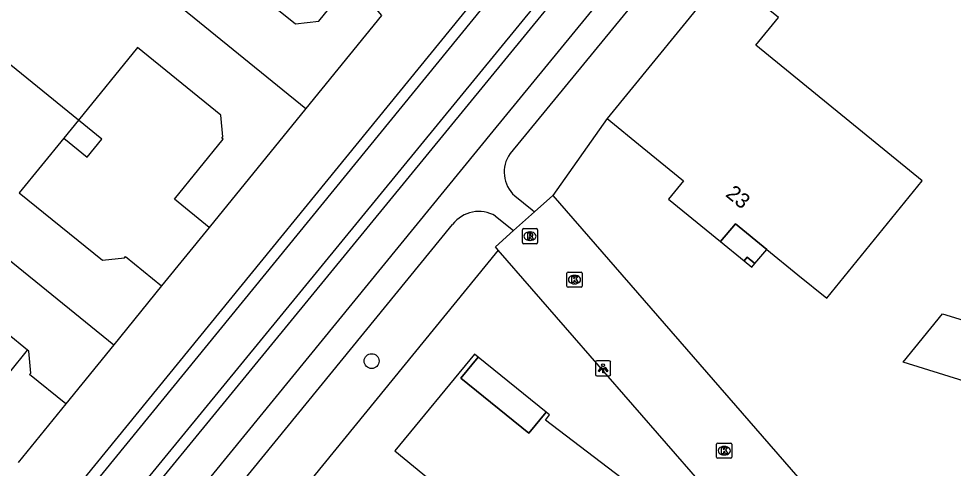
# Model space of a CAD drawing. Extents: x 157321 to 158827, y 386650 to 388532.
# Drawn here: x 157823.7 to 157885.2, y 387337.5 to 387367.2 of the extents above; entities that cross this region are included whole.
import ezdxf

# ---------------------------------------------------------------- set-up
doc = ezdxf.new("R2010")
doc.units = 0
for name, color, linetype in [('IMGEO_Boom', 7, 'Continuous'), ('IMGEO_Groenvoorziening', 7, 'Continuous'), ('IMGEO_Kolk', 7, 'Continuous'), ('IMGEO_Lichtpunt', 7, 'Continuous'), ('IMGEO_Pand', 7, 'Continuous'), ('IMGEO_Pand_nummerreeks', 7, 'Continuous'), ('IMGEO_Pand_overbouw', 7, 'Continuous'), ('IMGEO_Rijbaan_lokaal_open', 7, 'Continuous'), ('IMGEO_Rioolput', 7, 'Continuous'), ('IMGEO_Voetpad_halfverhard', 7, 'Continuous'), ('IMGEO_Waterloop', 7, 'Continuous')]:
    doc.layers.add(name, color=color, linetype=linetype)

msp = doc.modelspace()

# ---------------------------------------------------------------- linework, layer by layer
at = {"layer": 'IMGEO_Boom'}
msp.add_circle((157846.921, 387344.61), 0.489, dxfattribs=at)
at = {"layer": 'IMGEO_Groenvoorziening'}
for points in [[(157796.24, 387298.432), (157798.944, 387300.717), (157806.914, 387310.298), (157819.12, 387325.881), (157828.004, 387336.888), (157908.816, 387436.002)], [(157912.806, 387431.732), (157897.513, 387415.546), (157802.346, 387299.362), (157799.92, 387296.93), (157798.446, 387295.811), (157795.385, 387293.489), (157794.925, 387294.062)], [(157862.426, 387360.591), (157858.862, 387355.514)], [(157836.221, 387353.416), (157833.095, 387349.569)], [(157855.265, 387351.924), (157855.063, 387351.682), (157840.492, 387333.809), (157827.634, 387318.06), (157815.296, 387302.907), (157804.158, 387289.284)]]:
    msp.add_lwpolyline(points, dxfattribs=at)
at = {"layer": 'IMGEO_Kolk'}
for p, q in [((157859.785, 387349.553), (157859.785, 387350.405)), ((157859.86, 387350.479), (157860.712, 387350.479)), ((157860.273, 387350.259), (157860.298, 387350.259)), ((157860.786, 387350.405), (157860.786, 387349.553)), ((157860.296, 387349.699), (157860.271, 387349.699)), ((157860.712, 387349.479), (157859.86, 387349.479)), ((157869.72, 387339.207), (157870.572, 387339.207)), ((157869.645, 387338.281), (157869.645, 387339.133)), ((157870.133, 387338.987), (157870.158, 387338.987)), ((157870.646, 387339.133), (157870.646, 387338.281)), ((157870.572, 387338.207), (157869.72, 387338.207)), ((157870.156, 387338.427), (157870.131, 387338.427))]:
    msp.add_line(p, q, dxfattribs=at)
for points in [[(157859.785, 387349.553), (157859.785, 387350.405)], [(157859.86, 387350.479), (157860.712, 387350.479)], [(157860.786, 387350.405), (157860.786, 387349.553)], [(157860.106, 387350.179), (157860.229, 387350.179), (157860.229, 387350.028), (157860.359, 387350.179), (157860.523, 387350.179), (157860.377, 387350.028), (157860.53, 387349.779), (157860.378, 387349.779), (157860.293, 387349.943), (157860.229, 387349.876), (157860.229, 387349.779), (157860.106, 387349.779), (157860.106, 387350.179)], [(157860.712, 387349.479), (157859.86, 387349.479)], [(157869.72, 387339.207), (157870.572, 387339.207)], [(157869.645, 387338.281), (157869.645, 387339.133)], [(157869.966, 387338.907), (157870.089, 387338.907), (157870.089, 387338.756), (157870.219, 387338.907), (157870.383, 387338.907), (157870.237, 387338.756), (157870.39, 387338.507), (157870.238, 387338.507), (157870.153, 387338.671), (157870.089, 387338.604), (157870.089, 387338.507), (157869.966, 387338.507), (157869.966, 387338.907)], [(157870.646, 387339.133), (157870.646, 387338.281)], [(157870.572, 387338.207), (157869.72, 387338.207)]]:
    msp.add_lwpolyline(points, dxfattribs=at)
for centre, start, end in [((157859.862, 387350.403), 91.55205, 178.44795), ((157859.862, 387350.403), 91.55205, 178.44795), ((157860.71, 387350.403), 1.55205, 88.44795), ((157860.71, 387350.403), 1.55205, 88.44795), ((157859.862, 387349.555), 181.55205, 268.44795), ((157859.862, 387349.555), 181.55205, 268.44795), ((157860.71, 387349.555), 271.55205, 358.44795), ((157860.71, 387349.555), 271.55205, 358.44795), ((157869.722, 387339.131), 91.55205, 178.44795), ((157869.722, 387339.131), 91.55205, 178.44795), ((157870.57, 387339.131), 1.55205, 88.44795), ((157870.57, 387339.131), 1.55205, 88.44795), ((157869.722, 387338.283), 181.55205, 268.44795), ((157869.722, 387338.283), 181.55205, 268.44795), ((157870.57, 387338.283), 271.55205, 358.44795), ((157870.57, 387338.283), 271.55205, 358.44795)]:
    msp.add_arc(centre, 0.0765, start, end, dxfattribs=at)
for centre, major_axis, ratio, start_param, end_param in [((157860.272, 387349.979), (-0.387, 0.002), 0.722429, 4.712389, 7.853982), ((157860.297, 387349.979), (-0.39, 0.002), 0.717154, 1.570796, 4.712389), ((157870.132, 387338.707), (-0.387, 0.002), 0.722429, 4.712389, 7.853982), ((157870.157, 387338.707), (-0.39, 0.002), 0.717154, 1.570796, 4.712389)]:
    msp.add_ellipse(centre, major_axis=major_axis, ratio=ratio, start_param=start_param, end_param=end_param, dxfattribs=at)
at = {"layer": 'IMGEO_Lichtpunt'}
for p, q in [((157861.669, 387344.538), (157861.669, 387343.731)), ((157861.669, 387344.538), (157861.669, 387343.731)), ((157862.571, 387344.633), (157861.763, 387344.633)), ((157862.571, 387344.633), (157861.763, 387344.633)), ((157862.665, 387343.731), (157862.665, 387344.538)), ((157862.665, 387343.731), (157862.665, 387344.538)), ((157861.763, 387343.637), (157862.571, 387343.637)), ((157861.763, 387343.637), (157862.571, 387343.637))]:
    msp.add_line(p, q, dxfattribs=at)
for points in [[(157862.043, 387344.202), (157862.082, 387344.174), (157861.894, 387343.912), (157861.856, 387343.939), (157862.043, 387344.202)], [(157862.145, 387344.154), (157862.192, 387344.154), (157862.192, 387343.832), (157862.145, 387343.832), (157862.145, 387344.154)], [(157862.255, 387344.174), (157862.293, 387344.201), (157862.48, 387343.939), (157862.441, 387343.911), (157862.255, 387344.174)]]:
    msp.add_lwpolyline(points, dxfattribs=at)
msp.add_circle((157862.168, 387344.336), 0.0994, dxfattribs=at)
for centre, start, end in [((157861.763, 387344.538), 90, 180), ((157861.763, 387344.538), 90, 180), ((157862.571, 387344.538), 0, 90), ((157862.571, 387344.538), 0, 90), ((157861.763, 387343.731), 180, 270), ((157861.763, 387343.731), 180, 270), ((157862.571, 387343.731), 270, 0), ((157862.571, 387343.731), 270, 360)]:
    msp.add_arc(centre, 0.0946, start, end, dxfattribs=at)
at = {"layer": 'IMGEO_Pand'}
for points in [[(157825.562, 387375.105), (157827.978, 387378.079), (157829.401, 387378.229), (157829.101, 387381.065), (157832.491, 387385.228), (157840.261, 387376.042), (157836.393, 387371.277), (157841.916, 387366.832), (157843.452, 387367.008), (157845.621, 387369.704), (157847.578, 387367.391)], [(157825.562, 387375.105), (157842.593, 387361.257)], [(157870.193, 387370.112), (157862.426, 387360.591)], [(157862.426, 387360.591), (157864.744, 387358.7), (157867.463, 387356.482), (157866.481, 387355.278), (157869.902, 387352.485), (157870.881, 387353.644), (157872.945, 387351.965), (157874.997, 387350.296), (157876.892, 387348.754), (157883.19, 387356.49), (157872.232, 387365.429), (157873.711, 387367.242), (157870.193, 387370.112)], [(157827.609, 387360.48), (157818.439, 387367.938)], [(157847.578, 387367.391), (157842.593, 387361.257)], [(157836.221, 387353.416), (157833.931, 387355.276), (157837.147, 387359.235), (157837.061, 387359.304), (157837.131, 387359.389), (157836.991, 387360.804), (157831.502, 387365.264), (157827.609, 387360.48)], [(157842.593, 387361.257), (157836.221, 387353.416)], [(157827.609, 387360.48), (157826.649, 387359.301)], [(157826.649, 387359.301), (157828.191, 387358.047), (157829.15, 387359.226), (157827.609, 387360.48)], [(157812.895, 387359.511), (157829.944, 387345.69)], [(157826.649, 387359.301), (157823.721, 387355.702), (157829.201, 387351.251), (157830.648, 387351.415), (157830.717, 387351.5), (157833.095, 387349.569)], [(157872.169, 387351.047), (157871.666, 387351.458), (157871.459, 387351.213), (157871.963, 387350.802), (157872.169, 387351.047)], [(157824.269, 387345.332), (157818.871, 387349.717), (157814.968, 387344.92)], [(157833.095, 387349.569), (157829.944, 387345.69)], [(157888.439, 387346.506), (157887.294, 387342.863), (157881.93, 387344.545), (157884.525, 387347.734), (157888.439, 387346.506)], [(157821.622, 387339.567), (157820.395, 387340.564), (157821.911, 387342.43), (157824.269, 387345.332)], [(157826.78, 387341.796), (157824.402, 387343.728), (157824.472, 387343.813), (157824.358, 387345.259), (157824.269, 387345.332)], [(157829.944, 387345.69), (157826.78, 387341.796)], [(157863.356, 387336.927), (157858.382, 387340.728), (157858.504, 387340.888), (157858.644, 387341.06), (157858.411, 387341.249), (157857.274, 387339.853), (157852.789, 387343.482), (157853.933, 387344.871), (157853.7, 387345.06), (157848.453, 387338.692), (157853.377, 387334.653)], [(157826.78, 387341.796), (157823.638, 387337.929)]]:
    msp.add_lwpolyline(points, dxfattribs=at)
at = {"layer": 'IMGEO_Pand_overbouw'}
for points in [[(157872.945, 387351.965), (157870.881, 387353.644), (157869.902, 387352.485), (157871.459, 387351.213), (157871.666, 387351.458), (157872.169, 387351.047)], [(157853.933, 387344.871), (157852.789, 387343.482), (157857.274, 387339.853), (157858.411, 387341.249)]]:
    msp.add_lwpolyline(points, close=True, dxfattribs=at)
at = {"layer": 'IMGEO_Rijbaan_lokaal_open'}
for points in [[(157857.644, 387354.452), (157858.862, 387355.514)], [(157858.862, 387355.514), (157874.993, 387336.965)], [(157856.264, 387353.204), (157857.644, 387354.452)], [(157855.265, 387351.924), (157855.071, 387352.147), (157856.264, 387353.204)], [(157870.769, 387334.076), (157855.265, 387351.924)]]:
    msp.add_lwpolyline(points, dxfattribs=at)
at = {"layer": 'IMGEO_Rioolput'}
for p, q in [((157856.924, 387353.34), (157857.776, 387353.34)), ((157856.849, 387352.414), (157856.849, 387353.266)), ((157857.337, 387353.12), (157857.362, 387353.12)), ((157857.85, 387353.266), (157857.85, 387352.414)), ((157857.776, 387352.34), (157856.924, 387352.34)), ((157857.36, 387352.56), (157857.335, 387352.56))]:
    msp.add_line(p, q, dxfattribs=at)
for points in [[(157856.924, 387353.34), (157857.776, 387353.34)], [(157856.849, 387352.414), (157856.849, 387353.266)], [(157857.438, 387353.038), (157857.186, 387353.04), (157857.186, 387352.64)], [(157857.186, 387352.64), (157857.31, 387352.64), (157857.31, 387352.802), (157857.321, 387352.802)], [(157857.364, 387352.959), (157857.31, 387352.959), (157857.31, 387352.878)], [(157857.31, 387352.878), (157857.362, 387352.878)], [(157857.368, 387352.773), (157857.439, 387352.64), (157857.579, 387352.64), (157857.514, 387352.766)], [(157857.85, 387353.266), (157857.85, 387352.414)], [(157857.776, 387352.34), (157856.924, 387352.34)]]:
    msp.add_lwpolyline(points, dxfattribs=at)
for centre, radius, start, end in [((157856.926, 387353.264), 0.0765, 91.55205, 178.44795), ((157856.926, 387353.264), 0.0765, 91.55205, 178.44795), ((157857.774, 387353.264), 0.0765, 1.55205, 88.44795), ((157857.774, 387353.264), 0.0765, 1.55205, 88.44795), ((157857.32, 387352.749), 0.0533, 26.02933, 88.69889), ((157857.346, 387353.067), 0.19, 274.7715, 282.96867), ((157857.37, 387352.863), 0.0964, 77.00612, 93.18647), ((157857.384, 387352.92), 0.0378, 276.66336, 79.67722), ((157857.437, 387352.928), 0.109, 350.36119, 89.41601), ((157857.435, 387352.928), 0.112, 277.58423, 350.98172), ((157857.419, 387352.713), 0.108, 29.51342, 73.79051), ((157856.926, 387352.416), 0.0765, 181.55205, 268.44795), ((157856.926, 387352.416), 0.0765, 181.55205, 268.44795), ((157857.774, 387352.416), 0.0765, 271.55205, 358.44795), ((157857.774, 387352.416), 0.0765, 271.55205, 358.44795)]:
    msp.add_arc(centre, radius, start, end, dxfattribs=at)
for centre, major_axis, ratio, start_param, end_param in [((157857.336, 387352.84), (-0.387, 0.002), 0.722429, 4.712389, 7.853982), ((157857.361, 387352.84), (-0.39, 0.002), 0.717154, 1.570796, 4.712389)]:
    msp.add_ellipse(centre, major_axis=major_axis, ratio=ratio, start_param=start_param, end_param=end_param, dxfattribs=at)
at = {"layer": 'IMGEO_Voetpad_halfverhard'}
for points in [[(157911.025, 387428.24), (157854.915, 387359.754), (157800.631, 387293.293), (157798.183, 387291.485)], [(157912.17, 387426.729), (157856.037, 387358.279)], [(157856.347, 387355.498), (157857.489, 387354.577), (157857.644, 387354.452)], [(157855.082, 387354.167), (157856.264, 387353.204)], [(157801.905, 387291.924), (157852.259, 387353.615)]]:
    msp.add_lwpolyline(points, dxfattribs=at)
for centre, radius, start, end in [((157857.767, 387357.064), 2.114, 144.92023, 227.80086), ((157853.981, 387352.304), 2.164, 59.41228, 142.71538)]:
    msp.add_arc(centre, radius, start, end, dxfattribs=at)
at = {"layer": 'IMGEO_Waterloop'}
msp.add_lwpolyline([(157912.211, 387432.156), (157896.962, 387416.031), (157801.801, 387299.855), (157799.436, 387297.484), (157798.002, 387296.396), (157795.509, 387294.505), (157795.269, 387294.803), (157794.381, 387295.901), (157796.72, 387297.877), (157799.467, 387300.198), (157807.485, 387309.837), (157819.694, 387325.424), (157828.574, 387336.426), (157909.295, 387435.428)], dxfattribs=at)

# ---------------------------------------------------------------- texts
at = {"layer": 'IMGEO_Pand_nummerreeks'}
msp.add_text('23', height=1, rotation=320.76958, dxfattribs=at).set_placement((157870.176, 387355.515))

doc.saveas('drawing.dxf')
